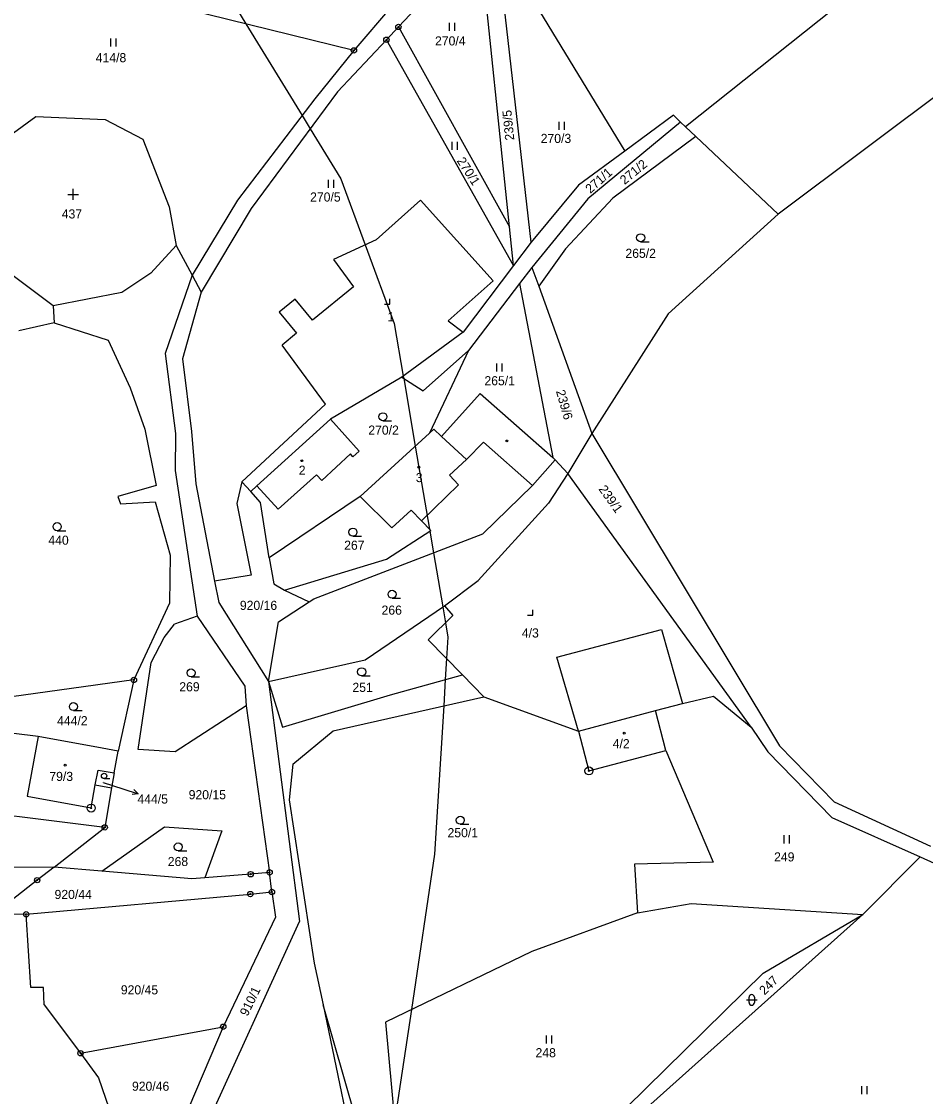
# Model space of a CAD drawing. Extents: x -547623 to -538651, y -1096714 to -1086522.
# Drawn here: x -544704 to -544535.5, y -1092716.7 to -1092516.2 of the extents above; entities that cross this region are included whole.
import ezdxf

# ---------------------------------------------------------------- set-up
doc = ezdxf.new("R2010")
doc.units = 0
for name, color, linetype in [('podzemní_provozovana', 7, 'Continuous'), ('Vrstva 1', 7, 'Continuous'), ('Vrstva 25', 7, 'Continuous'), ('Vrstva 33', 7, 'Continuous'), ('Vrstva 52', 7, 'Continuous'), ('Vrstva 83', 7, 'Continuous'), ('Vrstva 86', 7, 'Continuous'), ('Vrstva 90', 7, 'Continuous'), ('Vrstva 92', 7, 'Continuous')]:
    doc.layers.add(name, color=color, linetype=linetype)

msp = doc.modelspace()

# ---------------------------------------------------------------- linework, layer by layer
at = {"layer": 'podzemní_provozovana'}
msp.add_line((-544685.12, -1092659.29), (-544682.26, -1092660.21), dxfattribs=at)
for points in [[(-544688.76, -1092658.12), (-544685.12, -1092659.29)], [(-544683.06, -1092659.43), (-544682.26, -1092660.21), (-544683.37, -1092660.38)]]:
    msp.add_lwpolyline(points, dxfattribs=at)
at = {"layer": 'Vrstva 1'}
msp.add_line((-544705.55, -1092673.86), (-544697.95, -1092673.91), dxfattribs=at)
for points in [[(-544489.06, -1092463.22), (-544580.18, -1092535.82)], [(-544465.14, -1092478.74), (-544562.94, -1092552.11)], [(-544642.04, -1092521.56), (-544720.18, -1092502.28)], [(-544618.54, -1092501.07), (-544633.74, -1092517.18)], [(-544613.01, -1092554.5), (-544618.54, -1092501.07)], [(-544609, -1092557.34), (-544615.38, -1092501.13)], [(-544615.38, -1092501.13), (-544591.55, -1092540.37)], [(-544628.02, -1092505.11), (-544642.04, -1092521.56)], [(-544633.74, -1092517.18), (-544635.97, -1092519.58)], [(-544633.74, -1092517.18), (-544613.01, -1092554.5)], [(-544635.97, -1092519.58), (-544645.09, -1092529.31)], [(-544612.26, -1092561.68), (-544635.97, -1092519.58)], [(-544642.04, -1092521.56), (-544649.31, -1092530.57)], [(-544649.31, -1092530.57), (-544663.72, -1092549.5)], [(-544645.09, -1092529.31), (-544661.2, -1092551.06)], [(-544709.71, -1092539.97), (-544701.35, -1092533.86)], [(-544701.35, -1092533.86), (-544688.43, -1092534.46)], [(-544688.43, -1092534.46), (-544681.4, -1092538.09)], [(-544581.14, -1092534.92), (-544598.4, -1092549.26)], [(-544582.46, -1092533.67), (-544591.55, -1092540.37)], [(-544581.14, -1092534.92), (-544582.46, -1092533.67)], [(-544580.18, -1092535.82), (-544581.14, -1092534.92)], [(-544578.29, -1092537.6), (-544580.18, -1092535.82)], [(-544681.4, -1092538.09), (-544676.49, -1092550.75)], [(-544578.29, -1092537.6), (-544593.74, -1092549.13)], [(-544562.94, -1092552.11), (-544578.29, -1092537.6)], [(-544591.55, -1092540.37), (-544600.18, -1092546.73)], [(-544600.18, -1092546.73), (-544609, -1092557.34)], [(-544676.49, -1092550.75), (-544675.16, -1092557.96)], [(-544663.72, -1092549.5), (-544672.22, -1092563.49)], [(-544661.2, -1092551.06), (-544670.54, -1092566.69)], [(-544637.89, -1092556.89), (-544629.6, -1092549.51)], [(-544629.6, -1092549.51), (-544616.1, -1092564.53)], [(-544598.4, -1092549.26), (-544608.89, -1092562.08)], [(-544593.74, -1092549.13), (-544602.6, -1092558.55)], [(-544562.94, -1092552.11), (-544583.42, -1092570.69)], [(-544612.26, -1092561.68), (-544613.01, -1092554.5)], [(-544637.89, -1092556.89), (-544645.87, -1092560.58)], [(-544675.16, -1092557.96), (-544679.89, -1092563.13)], [(-544675.16, -1092557.96), (-544672.22, -1092563.49)], [(-544609, -1092557.34), (-544612.26, -1092561.68)], [(-544602.6, -1092558.55), (-544607.56, -1092565.55)], [(-544645.87, -1092560.58), (-544642.14, -1092565.66)], [(-544698.13, -1092569.21), (-544706.78, -1092562.7)], [(-544679.89, -1092563.13), (-544685.29, -1092566.74)], [(-544612.26, -1092561.68), (-544621.68, -1092574.13)], [(-544608.89, -1092562.08), (-544611.14, -1092565.03)], [(-544608.89, -1092562.08), (-544607.56, -1092565.55)], [(-544672.22, -1092563.49), (-544677.2, -1092578.09)], [(-544672.22, -1092563.49), (-544670.54, -1092566.69)], [(-544616.1, -1092564.53), (-544624.46, -1092571.98)], [(-544611.14, -1092565.03), (-544620.69, -1092577.52)], [(-544611.14, -1092565.03), (-544604.97, -1092597.53)], [(-544685.29, -1092566.74), (-544698.13, -1092569.21)], [(-544670.54, -1092566.69), (-544674.01, -1092579.12)], [(-544642.14, -1092565.66), (-544649.77, -1092571.9)], [(-544607.56, -1092565.55), (-544597.66, -1092593.04)], [(-544653, -1092567.95), (-544655.94, -1092570.36)], [(-544649.77, -1092571.9), (-544653, -1092567.95)], [(-544698.13, -1092569.21), (-544697.92, -1092572.41)], [(-544655.94, -1092570.36), (-544652.71, -1092574.31)], [(-544583.42, -1092570.69), (-544597.66, -1092593.04)], [(-544697.92, -1092572.41), (-544704.49, -1092573.86)], [(-544697.92, -1092572.41), (-544687.86, -1092575.6)], [(-544624.46, -1092571.98), (-544621.68, -1092574.13)], [(-544652.71, -1092574.31), (-544655.42, -1092576.52)], [(-544621.68, -1092574.13), (-544633.1, -1092582.51)], [(-544687.86, -1092575.6), (-544683.75, -1092584.48)], [(-544647.33, -1092587.58), (-544655.42, -1092576.52)], [(-544677.2, -1092578.09), (-544675.31, -1092593.02)], [(-544674.01, -1092579.12), (-544672.34, -1092592.68)], [(-544629.11, -1092585.09), (-544620.69, -1092577.52)], [(-544620.69, -1092577.52), (-544627.91, -1092592.96)], [(-544633.1, -1092582.51), (-544646.4, -1092590.36)], [(-544633.1, -1092582.51), (-544629.11, -1092585.09)], [(-544683.75, -1092584.48), (-544681.04, -1092592.22)], [(-544625.68, -1092593.56), (-544618.49, -1092585.54)], [(-544618.49, -1092585.54), (-544604.97, -1092597.53)], [(-544662.9, -1092602.02), (-544647.33, -1092587.58)], [(-544660.11, -1092602.79), (-544646.4, -1092590.36)], [(-544646.4, -1092590.36), (-544641.03, -1092596.29)], [(-544681.04, -1092592.22), (-544678.93, -1092602.7)], [(-544675.31, -1092593.02), (-544675.38, -1092599.95)], [(-544672.34, -1092592.68), (-544671.52, -1092602.39)], [(-544640.87, -1092604.78), (-544627.91, -1092592.96)], [(-544627.91, -1092592.96), (-544627.11, -1092592.23)], [(-544625.68, -1092593.56), (-544627.11, -1092592.23)], [(-544597.66, -1092593.04), (-544602.17, -1092600.51)], [(-544597.66, -1092593.04), (-544562.67, -1092651.26)], [(-544648.03, -1092601.82), (-544642.68, -1092596.84)], [(-544642.21, -1092597.36), (-544642.68, -1092596.84)], [(-544641.03, -1092596.29), (-544642.21, -1092597.36)], [(-544604.52, -1092597.93), (-544608.75, -1092602.72)], [(-544604.97, -1092597.53), (-544604.52, -1092597.93)], [(-544604.52, -1092597.93), (-544602.17, -1092600.51)], [(-544675.38, -1092599.95), (-544671.26, -1092627.11)], [(-544656.15, -1092607.16), (-544649.03, -1092600.71)], [(-544649.03, -1092600.71), (-544648.03, -1092601.82)], [(-544602.17, -1092600.51), (-544605.73, -1092606.04)], [(-544567.98, -1092647.8), (-544602.17, -1092600.51)], [(-544678.93, -1092602.7), (-544686.02, -1092604.8)], [(-544671.52, -1092602.39), (-544668.03, -1092620.56)], [(-544662.9, -1092602.02), (-544663.87, -1092606.05)], [(-544661.27, -1092603.85), (-544662.9, -1092602.02)], [(-544660.11, -1092602.79), (-544661.27, -1092603.85)], [(-544660.11, -1092602.79), (-544656.15, -1092607.16)], [(-544618.02, -1092611.74), (-544608.75, -1092602.72)], [(-544686.02, -1092604.8), (-544685.54, -1092606.13)], [(-544659.45, -1092605.91), (-544661.27, -1092603.85)], [(-544640.87, -1092604.78), (-544657.83, -1092616.24)], [(-544640.87, -1092604.78), (-544634.95, -1092610.61)], [(-544685.54, -1092606.13), (-544679.12, -1092605.77)], [(-544679.12, -1092605.77), (-544676.31, -1092615.7)], [(-544663.87, -1092606.05), (-544661.17, -1092619.44)], [(-544657.83, -1092616.24), (-544659.45, -1092605.91)], [(-544605.73, -1092606.04), (-544618.86, -1092620.46)], [(-544631.35, -1092607.31), (-544634.95, -1092610.61)], [(-544629.42, -1092609.3), (-544631.35, -1092607.31)], [(-544635.95, -1092616.49), (-544627.7, -1092611.1)], [(-544627.7, -1092611.1), (-544629.42, -1092609.3)], [(-544649.52, -1092623.84), (-544618.02, -1092611.74)], [(-544676.31, -1092615.7), (-544676.44, -1092624.68)], [(-544657.83, -1092616.24), (-544656.97, -1092621.08)], [(-544654.97, -1092622.22), (-544635.95, -1092616.49)], [(-544661.17, -1092619.44), (-544668.03, -1092620.56)], [(-544668.03, -1092620.56), (-544667.2, -1092624.56)], [(-544656.97, -1092621.08), (-544654.97, -1092622.22)], [(-544625.12, -1092625.14), (-544618.86, -1092620.46)], [(-544654.97, -1092622.22), (-544650.37, -1092624.44)], [(-544676.44, -1092624.68), (-544683.06, -1092639)], [(-544667.2, -1092624.56), (-544657.95, -1092639.28)], [(-544656.09, -1092628.16), (-544650.37, -1092624.44)], [(-544650.37, -1092624.44), (-544649.52, -1092623.84)], [(-544639.95, -1092635.23), (-544625.12, -1092625.14)], [(-544625.12, -1092625.14), (-544623.62, -1092626.98)], [(-544671.26, -1092627.11), (-544675.48, -1092628.59)], [(-544671.26, -1092627.11), (-544662.39, -1092640.18)], [(-544628.16, -1092631.5), (-544623.62, -1092626.98)], [(-544677.43, -1092631.08), (-544675.48, -1092628.59)], [(-544657.95, -1092639.28), (-544656.09, -1092628.16)], [(-544679.84, -1092635.77), (-544677.43, -1092631.08)], [(-544604.18, -1092634.75), (-544584.7, -1092629.59)], [(-544584.7, -1092629.59), (-544580.79, -1092643.4)], [(-544621.77, -1092638.01), (-544628.16, -1092631.5)], [(-544657.95, -1092639.28), (-544639.95, -1092635.23)], [(-544600.19, -1092648.54), (-544604.18, -1092634.75)], [(-544682.23, -1092651.95), (-544679.84, -1092635.77)], [(-544683.06, -1092639), (-544713.08, -1092643.14)], [(-544683.06, -1092639), (-544686, -1092652.28)], [(-544657.95, -1092639.28), (-544652.15, -1092684.03)], [(-544657.95, -1092639.28), (-544655.36, -1092647.8)], [(-544635.23, -1092641.78), (-544621.77, -1092638.01)], [(-544621.77, -1092638.01), (-544617.82, -1092642.12)], [(-544662.39, -1092640.18), (-544662.1, -1092643.81)], [(-544655.36, -1092647.8), (-544635.23, -1092641.78)], [(-544645.91, -1092648.5), (-544617.82, -1092642.12)], [(-544617.82, -1092642.12), (-544600.19, -1092648.54)], [(-544580.79, -1092643.4), (-544574.97, -1092642.03)], [(-544574.97, -1092642.03), (-544567.98, -1092647.8)], [(-544662.1, -1092643.81), (-544675.33, -1092652.38)], [(-544662.1, -1092643.81), (-544657.76, -1092674.9)], [(-544585.82, -1092644.71), (-544580.79, -1092643.4)], [(-544583.9, -1092652.18), (-544585.82, -1092644.71)], [(-544700.89, -1092649.52), (-544715.1, -1092647.81)], [(-544653.41, -1092654.73), (-544645.91, -1092648.5)], [(-544600.19, -1092648.54), (-544598.22, -1092655.96)], [(-544567.98, -1092647.8), (-544564.89, -1092652.4)], [(-544700.89, -1092649.52), (-544702.95, -1092660.7)], [(-544689, -1092651.74), (-544700.89, -1092649.52)], [(-544562.67, -1092651.26), (-544552.47, -1092661.75)], [(-544686, -1092652.28), (-544689, -1092651.74)], [(-544686.73, -1092656.34), (-544686, -1092652.28)], [(-544675.33, -1092652.38), (-544682.23, -1092651.95)], [(-544598.22, -1092655.96), (-544583.9, -1092652.18)], [(-544583.9, -1092652.18), (-544575.04, -1092673.01)], [(-544564.89, -1092652.4), (-544552.95, -1092664.66)], [(-544653.41, -1092654.73), (-544654.09, -1092661.34)], [(-544690.25, -1092658.56), (-544689.74, -1092655.8)], [(-544689.74, -1092655.8), (-544686.73, -1092656.34)], [(-544686.73, -1092656.34), (-544687.21, -1092659.12)], [(-544691.04, -1092662.86), (-544690.25, -1092658.56)], [(-544690.25, -1092658.56), (-544687.21, -1092659.12)], [(-544687.21, -1092659.12), (-544688.49, -1092666.5)], [(-544702.95, -1092660.7), (-544691.04, -1092662.86)], [(-544654.09, -1092661.34), (-544649.43, -1092691.85)], [(-544688.49, -1092666.5), (-544721.43, -1092662.41)], [(-544552.47, -1092661.75), (-544534.5, -1092669.99)], [(-544552.95, -1092664.66), (-544536.43, -1092671.96)], [(-544697.95, -1092673.91), (-544688.49, -1092666.5)], [(-544689.03, -1092674.66), (-544677.36, -1092666.42)], [(-544677.36, -1092666.42), (-544666.67, -1092667.14)], [(-544666.67, -1092667.14), (-544669.84, -1092675.89)], [(-544575.04, -1092673.01), (-544589.7, -1092673.35)], [(-544589.7, -1092673.35), (-544589.13, -1092682.44)], [(-544547.12, -1092682.75), (-544536.43, -1092671.96)], [(-544536.43, -1092671.96), (-544519.45, -1092679.69)], [(-544697.95, -1092673.91), (-544701.09, -1092676.34)], [(-544689.03, -1092674.66), (-544697.95, -1092673.91)], [(-544672.25, -1092676.08), (-544689.03, -1092674.66)], [(-544661.29, -1092675.23), (-544669.84, -1092675.89)], [(-544657.76, -1092674.9), (-544661.29, -1092675.23)], [(-544657.32, -1092678.54), (-544657.76, -1092674.9)], [(-544701.09, -1092676.34), (-544705.76, -1092680.02)], [(-544669.84, -1092675.89), (-544672.25, -1092676.08)], [(-544703.14, -1092682.71), (-544661.34, -1092678.94)], [(-544661.34, -1092678.94), (-544657.32, -1092678.54)], [(-544657.32, -1092678.54), (-544656.64, -1092683.24)], [(-544589.13, -1092682.44), (-544579.18, -1092680.7)], [(-544579.18, -1092680.7), (-544547.12, -1092682.75)], [(-544705.59, -1092682.63), (-544703.14, -1092682.71)], [(-544702.28, -1092696.37), (-544703.14, -1092682.71)], [(-544656.64, -1092683.24), (-544666.39, -1092703.68)], [(-544589.13, -1092682.44), (-544608.83, -1092689.65)], [(-544547.12, -1092682.75), (-544591.41, -1092722.37)], [(-544565.71, -1092693.68), (-544547.12, -1092682.75)], [(-544670.15, -1092723.47), (-544652.15, -1092684.03)], [(-544608.83, -1092689.65), (-544636.16, -1092702.82)], [(-544649.43, -1092691.85), (-544647.78, -1092699.58)], [(-544591.19, -1092718.73), (-544565.71, -1092693.68)], [(-544699.88, -1092696.35), (-544702.28, -1092696.37)], [(-544699.79, -1092699.62), (-544699.88, -1092696.35)], [(-544699.79, -1092699.62), (-544693.01, -1092708.62)], [(-544647.78, -1092699.58), (-544640.63, -1092734.02)], [(-544635.81, -1092741.21), (-544647.78, -1092699.58)], [(-544636.16, -1092702.82), (-544632.67, -1092740.74)], [(-544693.01, -1092708.62), (-544666.39, -1092703.68)], [(-544666.39, -1092703.68), (-544674.04, -1092721.66)], [(-544693.01, -1092708.62), (-544689.68, -1092713.22)], [(-544689.68, -1092713.22), (-544687.07, -1092720.8)]]:
    msp.add_lwpolyline(points, dxfattribs=at)
at = {"layer": 'Vrstva 25'}
for p, q in [((-544624.24, -1092517.9), (-544624.24, -1092516.4)), ((-544623.24, -1092517.9), (-544623.24, -1092516.4)), ((-544687.37, -1092520.86), (-544687.37, -1092519.36)), ((-544686.37, -1092520.86), (-544686.37, -1092519.36)), ((-544603.74, -1092536.37), (-544603.74, -1092534.87)), ((-544602.74, -1092536.37), (-544602.74, -1092534.87)), ((-544623.69, -1092540.09), (-544623.69, -1092538.59)), ((-544622.69, -1092540.09), (-544622.69, -1092538.59)), ((-544646.77, -1092547.2), (-544646.77, -1092545.7)), ((-544645.77, -1092547.2), (-544645.77, -1092545.7)), ((-544695.36, -1092548.41), (-544693.36, -1092548.41)), ((-544694.36, -1092549.41), (-544694.36, -1092547.41)), ((-544588.57, -1092557.26), (-544586.97, -1092557.26)), ((-544615.4, -1092581.44), (-544615.4, -1092579.94)), ((-544614.4, -1092581.44), (-544614.4, -1092579.94)), ((-544636.62, -1092590.65), (-544635.02, -1092590.65)), ((-544697.36, -1092611.15), (-544695.76, -1092611.15)), ((-544642.23, -1092612.18), (-544640.63, -1092612.18)), ((-544634.92, -1092623.76), (-544633.32, -1092623.76)), ((-544672.4, -1092638.42), (-544670.8, -1092638.42)), ((-544640.59, -1092638.23), (-544638.99, -1092638.23)), ((-544694.33, -1092644.72), (-544692.73, -1092644.72)), ((-544688.61, -1092657.4), (-544687.54, -1092657.4)), ((-544622.21, -1092665.91), (-544620.61, -1092665.91)), ((-544561.82, -1092669.48), (-544561.82, -1092667.98)), ((-544560.82, -1092669.48), (-544560.82, -1092667.98)), ((-544674.79, -1092670.88), (-544673.19, -1092670.88)), ((-544568.86, -1092698.68), (-544566.86, -1092698.68)), ((-544568.36, -1092699.18), (-544568.36, -1092698.18)), ((-544567.36, -1092698.18), (-544567.36, -1092699.18)), ((-544606.11, -1092706.8), (-544606.11, -1092705.3)), ((-544605.11, -1092706.8), (-544605.11, -1092705.3)), ((-544547.36, -1092716.28), (-544547.36, -1092714.78)), ((-544546.36, -1092716.28), (-544546.36, -1092714.78))]:
    msp.add_line(p, q, dxfattribs=at)
for points in [[(-544636.34, -1092568.92), (-544635.34, -1092568.92), (-544635.34, -1092567.92)], [(-544609.65, -1092626.94), (-544608.65, -1092626.94), (-544608.65, -1092625.94)]]:
    msp.add_lwpolyline(points, dxfattribs=at)
for centre, radius in [((-544588.57, -1092556.51), 0.75), ((-544636.62, -1092589.9), 0.75), ((-544613.5, -1092594.42), 0.175), ((-544651.76, -1092598.1), 0.175), ((-544629.92, -1092599.31), 0.175), ((-544697.36, -1092610.4), 0.75), ((-544642.23, -1092611.43), 0.75), ((-544634.92, -1092623.01), 0.75), ((-544672.4, -1092637.67), 0.75), ((-544640.59, -1092637.48), 0.75), ((-544694.33, -1092643.97), 0.75), ((-544591.62, -1092648.92), 0.175), ((-544695.85, -1092654.9), 0.175), ((-544688.61, -1092656.9), 0.503), ((-544622.21, -1092665.16), 0.75), ((-544674.79, -1092670.13), 0.75)]:
    msp.add_circle(centre, radius, dxfattribs=at)
for centre, start, end in [((-544567.86, -1092698.18), 0, 180), ((-544567.86, -1092699.18), 180, 0)]:
    msp.add_arc(centre, 0.5, start, end, dxfattribs=at)
at = {"layer": 'Vrstva 33'}
for points in [[(-544625.68, -1092593.56), (-544621.06, -1092597.89)], [(-544617.86, -1092594.64), (-544621.06, -1092597.89)], [(-544608.75, -1092602.72), (-544617.86, -1092594.64)], [(-544621.06, -1092597.89), (-544624.24, -1092600.8)], [(-544622.51, -1092602.58), (-544624.24, -1092600.8)], [(-544622.51, -1092602.58), (-544629.42, -1092609.3)], [(-544600.19, -1092648.54), (-544585.82, -1092644.71)]]:
    msp.add_lwpolyline(points, dxfattribs=at)
at = {"layer": 'Vrstva 52'}
for points in [[(-544704.95, -1092437.42), (-544702, -1092444), (-544677.5, -1092491.5), (-544662.16, -1092516.59), (-544651.7, -1092533.71), (-544650.19, -1092536.19)], [(-544650.19, -1092536.19), (-544644.5, -1092545.5), (-544639.93, -1092557.83), (-544634.5, -1092572.5), (-544632.82, -1092582.31), (-544632.75, -1092582.74), (-544630.59, -1092595.4), (-544627.95, -1092610.84), (-544627.7, -1092611.1), (-544627.88, -1092611.22), (-544627.19, -1092615.26), (-544625.46, -1092625.37), (-544624.96, -1092628.31), (-544624.5, -1092631), (-544624.75, -1092634.98), (-544624.99, -1092638.91), (-544625.29, -1092643.82), (-544627, -1092671.5), (-544631.32, -1092700.49), (-544634.45, -1092721.44)]]:
    msp.add_lwpolyline(points, dxfattribs=at)
at = {"layer": 'Vrstva 83'}
for centre, radius in [((-544633.74, -1092517.18), 0.5), ((-544633.74, -1092517.18), 0.1), ((-544635.97, -1092519.58), 0.5), ((-544635.97, -1092519.58), 0.1), ((-544642.04, -1092521.56), 0.5), ((-544642.04, -1092521.56), 0.1), ((-544683.06, -1092639), 0.5), ((-544683.06, -1092639), 0.1), ((-544598.22, -1092655.96), 0.75), ((-544598.22, -1092655.96), 0.1), ((-544691.02, -1092662.89), 0.75), ((-544691.02, -1092662.89), 0.1), ((-544688.49, -1092666.5), 0.5), ((-544688.49, -1092666.5), 0.1), ((-544661.29, -1092675.23), 0.5), ((-544661.29, -1092675.23), 0.1), ((-544657.76, -1092674.9), 0.5), ((-544657.76, -1092674.9), 0.1), ((-544701.09, -1092676.34), 0.5), ((-544701.09, -1092676.34), 0.1), ((-544661.34, -1092678.94), 0.5), ((-544661.34, -1092678.94), 0.1), ((-544657.32, -1092678.54), 0.5), ((-544657.32, -1092678.54), 0.1), ((-544703.14, -1092682.71), 0.5), ((-544703.14, -1092682.71), 0.1), ((-544666.39, -1092703.68), 0.5), ((-544666.39, -1092703.68), 0.1), ((-544693.01, -1092708.62), 0.5), ((-544693.01, -1092708.62), 0.1)]:
    msp.add_circle(centre, radius, dxfattribs=at)
at = {"layer": 'Vrstva 90'}
for points in [[(-544660.11, -1092602.79), (-544646.4, -1092590.36)], [(-544646.4, -1092590.36), (-544641.03, -1092596.29)], [(-544640.87, -1092604.78), (-544627.91, -1092592.96)], [(-544627.91, -1092592.96), (-544627.11, -1092592.23)], [(-544625.68, -1092593.56), (-544627.11, -1092592.23)], [(-544625.68, -1092593.56), (-544621.06, -1092597.89)], [(-544648.03, -1092601.82), (-544642.68, -1092596.84)], [(-544642.21, -1092597.36), (-544642.68, -1092596.84)], [(-544641.03, -1092596.29), (-544642.21, -1092597.36)], [(-544621.06, -1092597.89), (-544624.24, -1092600.8)], [(-544656.15, -1092607.16), (-544649.03, -1092600.71)], [(-544649.03, -1092600.71), (-544648.03, -1092601.82)], [(-544622.51, -1092602.58), (-544624.24, -1092600.8)], [(-544660.11, -1092602.79), (-544656.15, -1092607.16)], [(-544622.51, -1092602.58), (-544629.42, -1092609.3)], [(-544640.87, -1092604.78), (-544634.95, -1092610.61)], [(-544631.35, -1092607.31), (-544634.95, -1092610.61)], [(-544629.42, -1092609.3), (-544631.35, -1092607.31)], [(-544600.19, -1092648.54), (-544585.82, -1092644.71)], [(-544583.9, -1092652.18), (-544585.82, -1092644.71)], [(-544600.19, -1092648.54), (-544598.22, -1092655.96)], [(-544700.89, -1092649.52), (-544702.95, -1092660.7)], [(-544689, -1092651.74), (-544700.89, -1092649.52)], [(-544686, -1092652.28), (-544689, -1092651.74)], [(-544686.73, -1092656.34), (-544686, -1092652.28)], [(-544598.22, -1092655.96), (-544583.9, -1092652.18)], [(-544690.25, -1092658.56), (-544689.74, -1092655.8)], [(-544689.74, -1092655.8), (-544686.73, -1092656.34)], [(-544691.04, -1092662.86), (-544690.25, -1092658.56)], [(-544702.95, -1092660.7), (-544691.04, -1092662.86)]]:
    msp.add_lwpolyline(points, dxfattribs=at)

# ---------------------------------------------------------------- texts
at = {"layer": 'podzemní_provozovana'}
msp.add_text('444/5', height=1.7, dxfattribs=at).set_placement((-544682.39, -1092662.05))
at = {"layer": 'Vrstva 86'}
for s, height, p in [('270/4', 1.7, (-544626.91, -1092520.64)), ('414/8', 1.7, (-544690.17, -1092523.77)), ('270/3', 1.7, (-544607.21, -1092538.83)), ('270/5', 1.7, (-544650.2, -1092549.76)), ('437', 1.7, (-544696.51, -1092552.91)), ('265/2', 1.7, (-544591.41, -1092560.26)), ('265/1', 1.7, (-544617.7, -1092584.03)), ('270/2', 1.7, (-544639.35, -1092593.24)), ('440', 1.7, (-544699, -1092613.77)), ('267', 1.7, (-544643.85, -1092614.71)), ('920/16', 1.7, (-544663.3, -1092625.93)), ('266', 1.7, (-544636.88, -1092626.82)), ('269', 1.7, (-544674.59, -1092641.12)), ('251', 1.7, (-544642.31, -1092641.23)), ('444/2', 1.7, (-544697.37, -1092647.45)), ('444/5', 0.1, (-544688.94, -1092658.09)), ('920/15', 1.7, (-544672.84, -1092661.25)), ('250/1', 1.7, (-544624.58, -1092668.34)), ('249', 1.7, (-544563.69, -1092672.85)), ('268', 1.7, (-544676.74, -1092673.71)), ('920/44', 1.7, (-544697.85, -1092679.86)), ('920/45', 1.7, (-544685.49, -1092697.65)), ('248', 1.7, (-544608.17, -1092709.38)), ('920/46', 1.7, (-544683.41, -1092715.63))]:
    msp.add_text(s, height=height, dxfattribs=at).set_placement(p)
for s, rotation, p in [('239/5', 95.6373, (-544612.12, -1092538.27)), ('270/1', 303.0659, (-544622.93, -1092542.16)), ('271/2', 39.4811, (-544591.57, -1092546.69)), ('271/1', 41.3291, (-544597.96, -1092548.34)), ('239/6', 286.0496, (-544604.38, -1092585.14)), ('239/1', 305.5588, (-544596.49, -1092603.41)), ('247', 44.7228, (-544565.46, -1092697.87)), ('910/1', 63.951, (-544661.88, -1092701.85))]:
    msp.add_text(s, height=1.7, rotation=rotation, dxfattribs=at).set_placement(p)
at = {"layer": 'Vrstva 92'}
for s, p in [('1', (-544635.76, -1092572.09)), ('2', (-544652.31, -1092600.72)), ('3', (-544630.49, -1092602.09)), ('4/3', (-544610.72, -1092631.08)), ('4/2', (-544593.78, -1092651.73)), ('79/3', (-544698.82, -1092657.84))]:
    msp.add_text(s, height=1.7, dxfattribs=at).set_placement(p)

doc.saveas('drawing.dxf')
